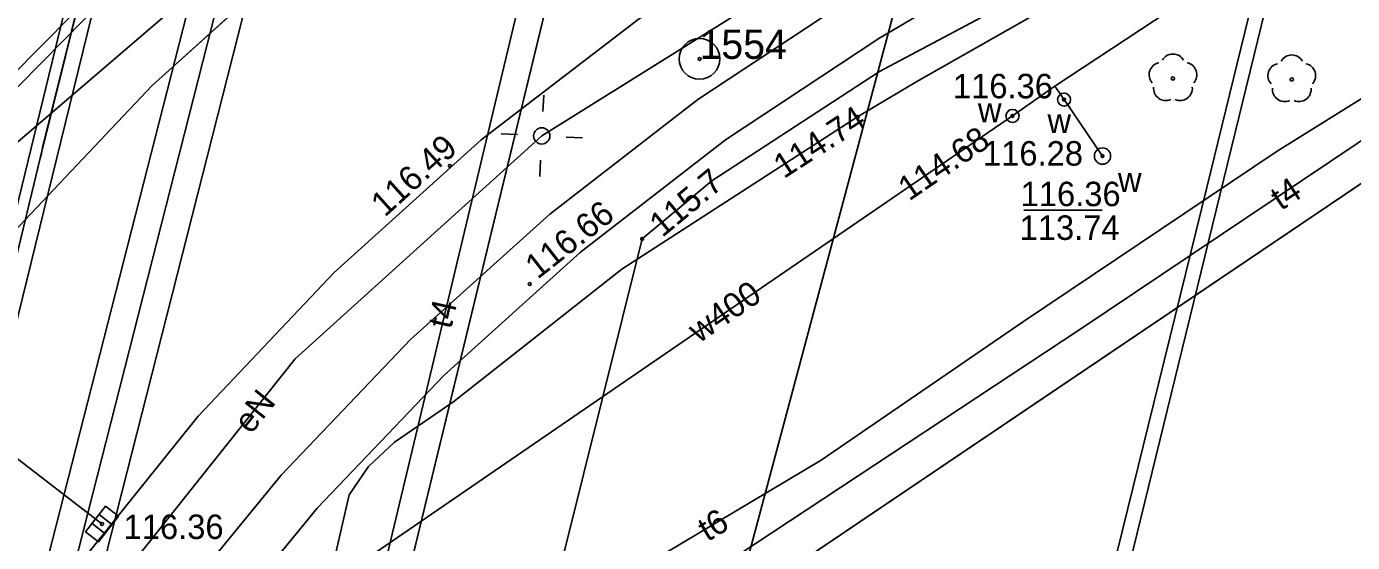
# Model space of a CAD drawing. Extents: x 6424617 to 6425697, y 5665845 to 5667190.
# Drawn here: x 6425454.73 to 6425495.41, y 5666716.04 to 5666731.86 of the extents above; entities that cross this region are included whole.
import ezdxf

# ---------------------------------------------------------------- set-up
doc = ezdxf.new("R2010")
doc.units = 0
for name, color, linetype in [('Warstwa 1', 7, 'Continuous'), ('Warstwa 10', 7, 'Continuous'), ('Warstwa 11', 7, 'Continuous'), ('Warstwa 12', 7, 'Continuous'), ('Warstwa 13', 7, 'Continuous'), ('Warstwa 14', 7, 'Continuous'), ('Warstwa 15', 7, 'Continuous'), ('Warstwa 2', 7, 'Continuous'), ('Warstwa 25', 7, 'Continuous'), ('Warstwa 3', 7, 'Continuous'), ('Warstwa 4', 7, 'Continuous'), ('Warstwa 5', 7, 'Continuous'), ('Warstwa 6', 7, 'Continuous'), ('Warstwa 61', 7, 'Continuous'), ('Warstwa 8', 7, 'Continuous'), ('Warstwa 9', 7, 'Continuous')]:
    doc.layers.add(name, color=color, linetype=linetype)

msp = doc.modelspace()

# ---------------------------------------------------------------- linework, layer by layer
at = {"layer": 'Warstwa 1'}
for p, q in [((6425470.358, 5666709.972), (6425533.169, 5666752.354)), ((6425470.358, 5666709.972), (6425533.169, 5666752.354)), ((6425463.303, 5666702.097), (6425474.6, 5666748.65)), ((6425463.303, 5666702.097), (6425474.6, 5666748.65)), ((6425451.88, 5666727.39), (6425465.93, 5666741.65)), ((6425451.88, 5666727.39), (6425465.93, 5666741.65))]:
    msp.add_line(p, q, dxfattribs=at)
at = {"layer": 'Warstwa 10'}
for points in [[(6425511.502, 5666812.229), (6425505.347, 5666785.804), (6425490.939, 5666726.925), (6425483.148, 5666695.285), (6425465.075, 5666699.074), (6425463.492, 5666694.538), (6425461.289, 5666683.928), (6425457.56, 5666668.611), (6425452.397, 5666649.025), (6425443.501, 5666614.107), (6425444.454, 5666609.948), (6425442.828, 5666607.233), (6425442.381, 5666606.077), (6425439.907, 5666599.491), (6425438.985, 5666589.841), (6425438.533, 5666586.618), (6425438.687, 5666584.707), (6425442.314, 5666582.223), (6425462.873, 5666574.552), (6425461.354, 5666569.137), (6425473.214, 5666563.224), (6425473.065, 5666562.687)], [(6425459.42, 5666646.31), (6425459.59, 5666646.96), (6425454.75, 5666648.16), (6425467.42, 5666701.26), (6425469.42, 5666708.48), (6425473.62, 5666725.35), (6425475.76, 5666727.13), (6425480.9, 5666730.48), (6425485.17, 5666732.76), (6425510.63, 5666747.63), (6425535.355, 5666762.106)], [(6425535.104, 5666760.988), (6425520.94, 5666752.62), (6425500.12, 5666740.53), (6425498.27, 5666739.4), (6425482.04, 5666730.18), (6425480.23, 5666729.09), (6425473, 5666724.42), (6425467.84, 5666720.36), (6425466.02, 5666719.12), (6425465.22, 5666718.37), (6425464.63, 5666717.5), (6425463.69, 5666713.42)]]:
    msp.add_lwpolyline(points, dxfattribs=at)
at = {"layer": 'Warstwa 11'}
for centre in [(6425489.901, 5666730.269), (6425493.546, 5666730.24)]:
    msp.add_circle(centre, 0.05, dxfattribs=at)
for centre, start, end in [((6425489.901, 5666730.644), 30.1471, 149.8529), ((6425493.546, 5666730.615), 30.1471, 149.8529), ((6425489.544, 5666730.385), 102.1471, 221.8529), ((6425490.258, 5666730.385), 318.1471, 77.8529), ((6425493.189, 5666730.356), 102.1471, 221.8529), ((6425493.903, 5666730.356), 318.1471, 77.8529), ((6425489.681, 5666729.966), 174.1471, 293.8529), ((6425490.121, 5666729.966), 246.1471, 5.8529), ((6425493.326, 5666729.937), 174.1471, 293.8529), ((6425493.766, 5666729.937), 246.1471, 5.8529)]:
    msp.add_arc(centre, 0.375, start, end, dxfattribs=at)
at = {"layer": 'Warstwa 12'}
for p, q in [((6425466.379, 5666758.61), (6425454.656, 5666712.714)), ((6425456.33, 5666712.34), (6425468.007, 5666758.308))]:
    msp.add_line(p, q, dxfattribs=at)
for points in [[(6425475.759, 5666812.66), (6425473.35, 5666802.964), (6425473.295, 5666802.726), (6425466.929, 5666778.024), (6425466.898, 5666777.865), (6425461.33, 5666753.166), (6425461.273, 5666752.96), (6425457.929, 5666738.982), (6425455.227, 5666728.151), (6425455.194, 5666727.972), (6425455.175, 5666727.898), (6425455.155, 5666727.822), (6425450.93, 5666710.343), (6425449.096, 5666702.587), (6425449.042, 5666702.382), (6425448.977, 5666702.201), (6425443.083, 5666678.303), (6425443.056, 5666678.084), (6425442.987, 5666677.871), (6425436.476, 5666651.999)], [(6425441.308, 5666641.686), (6425442.211, 5666646.669), (6425447.461, 5666668.224), (6425452.986, 5666687.798), (6425456.682, 5666702.714), (6425457.304, 5666703.264), (6425461.793, 5666706.908), (6425470.626, 5666713.216), (6425473.792, 5666715.394), (6425479.11, 5666718.571), (6425485.322, 5666722.816), (6425493.098, 5666728.036), (6425502.103, 5666733.657), (6425502.567, 5666734.285), (6425502.24, 5666735.351), (6425487.094, 5666760.914), (6425475.369, 5666781.026), (6425471.506, 5666788.294), (6425466.997, 5666795.211), (6425467.061, 5666795.824), (6425467.197, 5666796.422), (6425468.902, 5666804.427), (6425470.675, 5666812.723)], [(6425511.969, 5666812.223), (6425503.565, 5666776.699), (6425494.804, 5666740.869), (6425483.613, 5666695.097), (6425483.148, 5666695.285), (6425465.075, 5666699.074), (6425463.492, 5666694.538), (6425461.289, 5666683.928), (6425457.56, 5666668.611), (6425452.397, 5666649.025), (6425443.501, 5666614.107), (6425444.454, 5666609.948), (6425442.828, 5666607.233), (6425439.907, 5666599.491), (6425438.985, 5666589.841), (6425438.533, 5666586.618), (6425438.687, 5666584.707), (6425442.314, 5666582.223), (6425462.873, 5666574.552), (6425463.208, 5666574.431), (6425461.755, 5666569.388), (6425473.557, 5666563.362), (6425473.425, 5666562.682)], [(6425499.608, 5666812.372), (6425495.95, 5666795.671), (6425486.186, 5666750.745), (6425486.2, 5666750.424), (6425485.09, 5666746.715), (6425483.809, 5666741.562), (6425478.514, 5666721.742), (6425475.138, 5666709.091), (6425474.202, 5666705.85), (6425473.405, 5666702.579), (6425462.582, 5666662.473), (6425462.296, 5666661.501), (6425462.173, 5666661.094)], [(6425489.22, 5666812.497), (6425474.765, 5666753.174), (6425464.178, 5666708.896)], [(6425439.31, 5666710.23), (6425439.66, 5666710.72), (6425448.14, 5666722.71), (6425448.48, 5666723.2), (6425448.94, 5666723.59), (6425475.94, 5666746.73), (6425476.32, 5666747.05), (6425476.75, 5666747.3), (6425493.96, 5666757.39), (6425512.26, 5666768.08), (6425512.67, 5666768.34), (6425513.1, 5666768.57), (6425540.455, 5666784.853)], [(6425521.61, 5666759.53), (6425495.95, 5666744.37), (6425470.54, 5666728.51), (6425462.98, 5666721.67), (6425455.91, 5666712.8), (6425451.47, 5666705.78), (6425447.67, 5666698), (6425444.07, 5666687.91), (6425441.69, 5666678.91)], [(6425533.481, 5666753.746), (6425530.061, 5666751.444), (6425528.983, 5666750.831), (6425527.902, 5666749.972), (6425487.047, 5666722.569), (6425467.123, 5666709.427), (6425464.962, 5666707.499), (6425464.232, 5666706.629), (6425463.44, 5666705.807), (6425460.871, 5666695.064), (6425446.784, 5666636.395), (6425445.804, 5666632.786), (6425434.157, 5666583.491), (6425428.997, 5666563.219)], [(6425461.56, 5666713.1), (6425462.99, 5666714.05), (6425473.97, 5666721.58), (6425484.98, 5666729.12), (6425486.28, 5666730.03), (6425489.79, 5666732.34)], [(6425486.28, 5666730.03), (6425486.56, 5666729.62), (6425487.74, 5666727.89)], [(6425448.48, 5666723.2), (6425448.96, 5666722.84), (6425457.05, 5666716.61)]]:
    msp.add_lwpolyline(points, dxfattribs=at)
at = {"layer": 'Warstwa 14'}
msp.add_line((6425487.731, 5666726.229), (6425485.328, 5666726.229), dxfattribs=at)
for centre in [(6425486.56, 5666729.62), (6425484.98, 5666729.12), (6425484.98, 5666729.12), (6425480.23, 5666729.09), (6425487.74, 5666727.89), (6425473.62, 5666725.35), (6425457.05, 5666716.61)]:
    msp.add_circle(centre, 0.045, dxfattribs=at)
at = {"layer": 'Warstwa 2'}
msp.add_lwpolyline([(6425401.605, 5666563.549), (6425408.292, 5666593.91), (6425426.937, 5666668.658), (6425429.315, 5666678.428), (6425440.801, 5666708.49), (6425443.917, 5666714.896), (6425442.454, 5666715.863), (6425448.554, 5666724.576), (6425465.569, 5666741.764), (6425473.115, 5666748.06), (6425496.069, 5666761.71)], dxfattribs=at)
msp.add_circle((6425470.54, 5666728.51), 0.25, dxfattribs=at)
at = {"layer": 'Warstwa 25'}
for centre in [(6425467.724, 5666727.591), (6425470.17, 5666723.965)]:
    msp.add_circle(centre, 0.045, dxfattribs=at)
at = {"layer": 'Warstwa 3'}
for radius in [0.625, 0.045]:
    msp.add_circle((6425475.38, 5666730.87), radius, dxfattribs=at)
at = {"layer": 'Warstwa 4'}
for p, q in [((6425456.745, 5666716.625), (6425457.141, 5666716.319)), ((6425456.959, 5666716.901), (6425457.355, 5666716.595))]:
    msp.add_line(p, q, dxfattribs=at)
for points in [[(6425470.577, 5666729.259), (6425470.602, 5666729.758)], [(6425469.791, 5666728.547), (6425469.292, 5666728.572)], [(6425471.289, 5666728.473), (6425471.788, 5666728.448)], [(6425470.503, 5666727.761), (6425470.478, 5666727.262)]]:
    msp.add_lwpolyline(points, dxfattribs=at)
msp.add_lwpolyline([(6425456.546, 5666716.367), (6425457.158, 5666717.158), (6425457.554, 5666716.853), (6425456.942, 5666716.062)], close=True, dxfattribs=at)
for centre, radius in [((6425486.56, 5666729.62), 0.2), ((6425484.98, 5666729.12), 0.2), ((6425487.74, 5666727.89), 0.25)]:
    msp.add_circle(centre, radius, dxfattribs=at)
at = {"layer": 'Warstwa 6'}
for points in [[(6425352.06, 5666353.98), (6425364.93, 5666402.71), (6425390.68, 5666508.89), (6425407.73, 5666588.9), (6425429.67, 5666678.16), (6425441.06, 5666708.4), (6425451.88, 5666727.39), (6425465.93, 5666741.65), (6425473.47, 5666747.98), (6425474.6, 5666748.65), (6425522.252, 5666945.035)], [(6425540.993, 5666787.253), (6425538.28, 5666785.28), (6425499.79, 5666763.64), (6425474.6, 5666748.65), (6425463.303, 5666702.097), (6425465.896, 5666701.486), (6425467.474, 5666708.027), (6425470.358, 5666709.972), (6425533.169, 5666752.354)], [(6425539.52, 5666780.685), (6425474.521, 5666742.263), (6425468.89, 5666738.623), (6425463.567, 5666734.544), (6425458.586, 5666730.055), (6425453.979, 5666725.182), (6425449.775, 5666719.957), (6425446.001, 5666714.414), (6425442.681, 5666708.588), (6425439.837, 5666702.516), (6425437.485, 5666696.236), (6425435.642, 5666689.788), (6425431.186, 5666670.142)], [(6425435.44, 5666658.11), (6425437.87, 5666668.36), (6425438.13, 5666669.33), (6425440.29, 5666676.91), (6425441.43, 5666680.94), (6425443.42, 5666687.896), (6425445.087, 5666693.729), (6425447.213, 5666699.41), (6425449.786, 5666704.904), (6425452.789, 5666710.175), (6425456.203, 5666715.189), (6425460.005, 5666719.915), (6425464.173, 5666724.323), (6425468.679, 5666728.385), (6425473.494, 5666732.074), (6425478.588, 5666735.367), (6425537.13, 5666770.022)], [(6425533.169, 5666752.354), (6425470.358, 5666709.972), (6425468.169, 5666700.949), (6425518.953, 5666688.95)], [(6425386.659, 5666386.227), (6425410.054, 5666482.642), (6425433.754, 5666580.312), (6425463.303, 5666702.097), (6425474.6, 5666748.65), (6425473.47, 5666747.98), (6425465.93, 5666741.65), (6425451.88, 5666727.39), (6425441.06, 5666708.4), (6425429.67, 5666678.16), (6425407.73, 5666588.9), (6425390.68, 5666508.89), (6425364.93, 5666402.71), (6425352.06, 5666353.98)]]:
    msp.add_lwpolyline(points, dxfattribs=at)
at = {"layer": 'Warstwa 61'}
for points in [[(6425475.759, 5666812.66), (6425466.898, 5666777.865), (6425461.33, 5666753.166), (6425457.929, 5666738.982), (6425455.155, 5666727.822), (6425448.977, 5666702.201), (6425442.987, 5666677.871), (6425436.476, 5666651.999), (6425429.948, 5666625.73), (6425423.857, 5666601.014), (6425419.792, 5666583.207), (6425417.89, 5666575.411), (6425417.843, 5666575.274), (6425417.74, 5666574.332), (6425417.734, 5666573.808), (6425419.396, 5666571.967), (6425419.317, 5666569.282), (6425419.405, 5666569.031), (6425422.168, 5666567.979), (6425422.642, 5666567.678), (6425425.95, 5666564.655), (6425426.241, 5666564.174), (6425426.282, 5666563.854), (6425426.235, 5666563.252)], [(6425440.898, 5666649.974), (6425444.447, 5666664.744), (6425444.65, 5666665.38), (6425444.75, 5666666.043), (6425447.618, 5666678.294), (6425452.379, 5666698.801), (6425454.964, 5666709.579), (6425455.493, 5666712.527), (6425467.193, 5666758.459), (6425467.63, 5666759.523), (6425467.81, 5666760.634), (6425470.201, 5666770.264), (6425479.793, 5666807.708), (6425480.031, 5666808.785), (6425480.333, 5666809.832), (6425480.341, 5666809.863), (6425480.99, 5666812.402), (6425481.038, 5666812.596)]]:
    msp.add_lwpolyline(points, dxfattribs=at)
at = {"layer": 'Warstwa 8'}
for p, q in [((6425458.586, 5666730.055), (6425463.567, 5666734.544)), ((6425468.679, 5666728.385), (6425473.494, 5666732.074)), ((6425453.979, 5666725.182), (6425458.586, 5666730.055)), ((6425464.173, 5666724.323), (6425468.679, 5666728.385)), ((6425460.005, 5666719.915), (6425464.173, 5666724.323)), ((6425456.203, 5666715.189), (6425460.005, 5666719.915))]:
    msp.add_line(p, q, dxfattribs=at)
msp.add_lwpolyline([(6425436.899, 5666654.986), (6425441.007, 5666671.741), (6425443.87, 5666683.229), (6425448.078, 5666700.226), (6425458.308, 5666742.266), (6425462.138, 5666758.523), (6425465.09, 5666771.329), (6425467.253, 5666780.824), (6425472.116, 5666799.748), (6425475.27, 5666812.666), (6425476.261, 5666812.654), (6425467.956, 5666780.701), (6425465.89, 5666771.616), (6425462.43, 5666756.311), (6425458.979, 5666741.348), (6425449.042, 5666700.874), (6425444.62, 5666683.197), (6425441.71, 5666671.55), (6425437.724, 5666655.545)], dxfattribs=at)
at = {"layer": 'Warstwa 9'}
for p, q in [((6425480.879, 5666731.494), (6425535.768, 5666763.947)), ((6425475.329, 5666729.622), (6425480.122, 5666732.788)), ((6425476.18, 5666728.389), (6425480.879, 5666731.494)), ((6425470.786, 5666726.106), (6425475.329, 5666729.622)), ((6425471.727, 5666724.942), (6425476.18, 5666728.389)), ((6425466.518, 5666722.262), (6425470.786, 5666726.106)), ((6425467.543, 5666721.172), (6425471.727, 5666724.942)), ((6425462.549, 5666718.109), (6425466.518, 5666722.262)), ((6425463.653, 5666717.099), (6425467.543, 5666721.172)), ((6425458.901, 5666713.671), (6425462.549, 5666718.109)), ((6425460.079, 5666712.747), (6425463.653, 5666717.099))]:
    msp.add_line(p, q, dxfattribs=at)

# ---------------------------------------------------------------- texts
at = {"layer": 'Warstwa 13'}
for s, rotation, p in [('t4', 33.4092, (6425493.216, 5666726.199)), ('w400', 34.4405, (6425475.363, 5666722.139)), ('t4', 77.2462, (6425467.761, 5666722.566)), ('eN', 51.4402, (6425461.617, 5666719.334)), ('t6', 30.8538, (6425475.622, 5666716.051))]:
    msp.add_text(s, height=0.75, rotation=rotation, dxfattribs=at).set_placement(p)
at = {"layer": 'Warstwa 14'}
for s, rotation, p in [('114.74', 32.8591, (6425477.965, 5666727.18)), ('114.68', 34.4061, (6425481.807, 5666726.493)), ('115.7', 39.7518, (6425474.238, 5666725.376))]:
    msp.add_text(s, height=0.75, rotation=rotation, dxfattribs=at).set_placement(p)
msp.add_text('113.74', height=0.75, dxfattribs=at).set_placement((6425485.197, 5666725.32))
at = {"layer": 'Warstwa 15'}
for s, p in [('116.36', (6425483.152, 5666729.661)), ('116.28', (6425484.074, 5666727.598)), ('116.36', (6425485.229, 5666726.354)), ('116.36', (6425457.712, 5666716.149))]:
    msp.add_text(s, height=0.75, dxfattribs=at).set_placement(p)
at = {"layer": 'Warstwa 25'}
for s, rotation, p in [('116.49', 42.1353, (6425465.726, 5666725.998)), ('116.66', 38.1991, (6425470.412, 5666724.094))]:
    msp.add_text(s, height=0.75, rotation=rotation, dxfattribs=at).set_placement(p)
at = {"layer": 'Warstwa 4'}
msp.add_text('1554', height=0.9, dxfattribs=at).set_placement((6425475.38, 5666730.87))
at = {"layer": 'Warstwa 5'}
for p in [(6425483.919, 5666728.927), (6425486.052, 5666728.597), (6425488.214, 5666726.79)]:
    msp.add_text('w', height=0.75, dxfattribs=at).set_placement(p)

doc.saveas('drawing.dxf')
